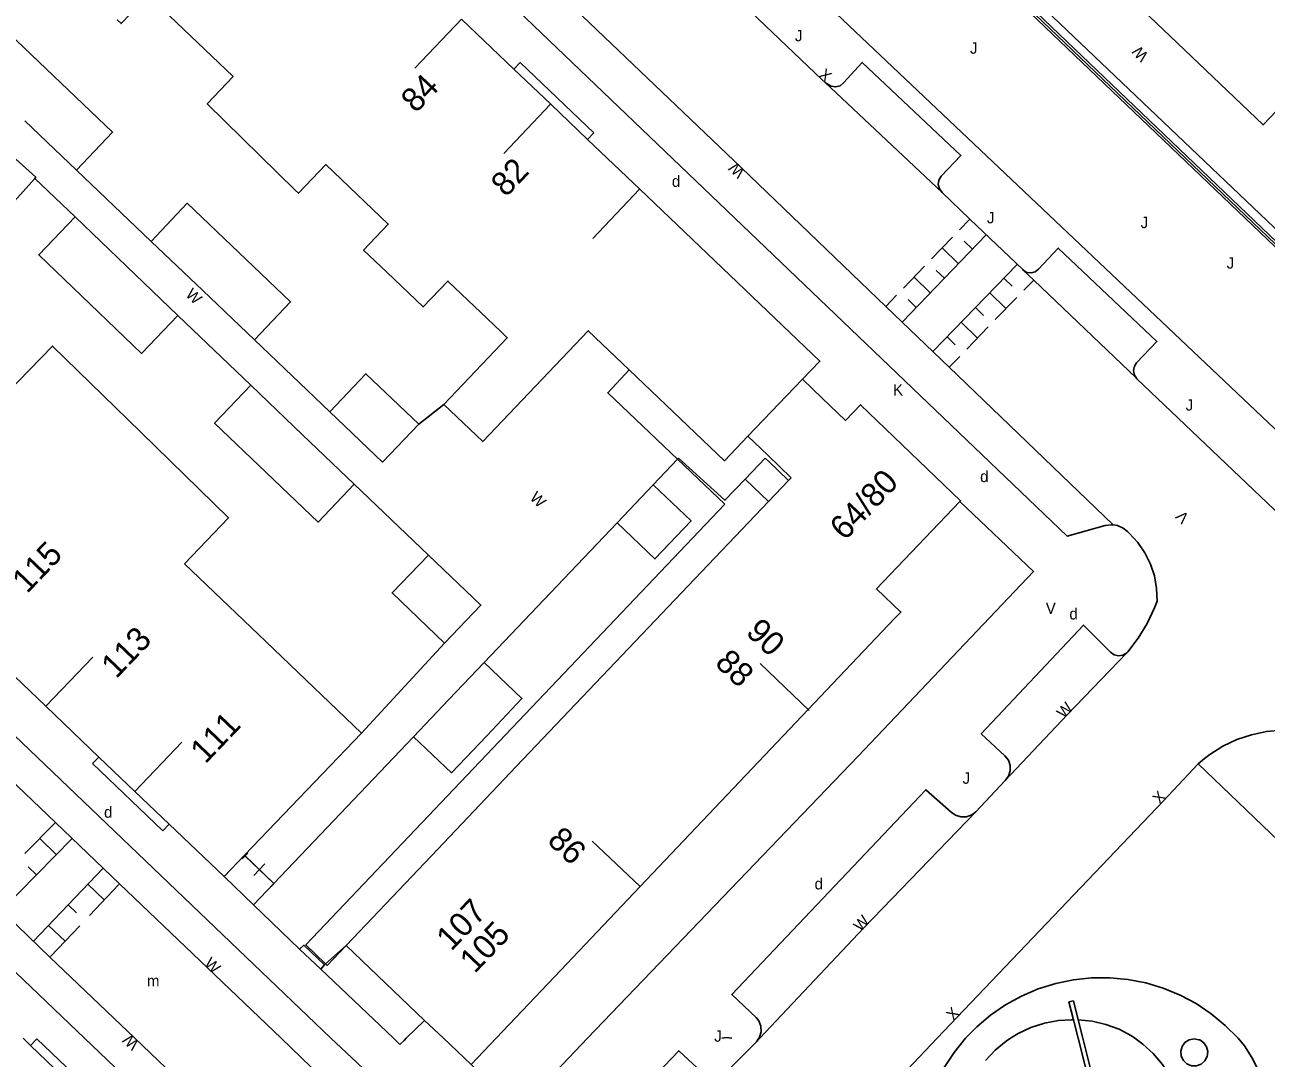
# Model space of a CAD drawing. Extents: x 134999 to 136502, y 457398 to 459002.
# Drawn here: x 135109.1 to 135163.9, y 458199.1 to 458244.8 of the extents above; entities that cross this region are included whole.
import ezdxf

# ---------------------------------------------------------------- set-up
doc = ezdxf.new("R2010")
doc.units = 0
for name, color, linetype in [('RI_DGTB_15', 7, 'Continuous'), ('RI_DGTB_2', 7, 'Continuous'), ('RI_DGTB_23', 7, 'Continuous'), ('RI_DGTB_29', 7, 'Continuous'), ('RI_DGTB_30', 7, 'Continuous'), ('RI_DGTB_31', 7, 'Continuous'), ('RI_DGTB_35', 7, 'Continuous'), ('RI_DGTB_36', 7, 'Continuous'), ('RI_DGTB_4', 7, 'Continuous'), ('RI_DGTB_43', 7, 'Continuous'), ('RI_DGTB_48', 7, 'Continuous'), ('RI_DGTB_49', 7, 'Continuous'), ('RI_DGTB_5', 7, 'Continuous'), ('RI_DGTB_53', 7, 'Continuous'), ('RI_DGTB_54', 7, 'Continuous'), ('RI_DGTB_6', 7, 'Continuous'), ('RI_DGTB_7', 7, 'Continuous')]:
    doc.layers.add(name, color=color, linetype=linetype)

msp = doc.modelspace()

# ---------------------------------------------------------------- linework, layer by layer
at = {"layer": 'RI_DGTB_15'}
for p, q in [((135128.354, 458245.007), (135126.282, 458242.838)), ((135132.287, 458241.251), (135130.215, 458239.082)), ((135136.22, 458237.495), (135134.148, 458235.326)), ((135109.987, 458214.664), (135112.06, 458216.834)), ((135143.712, 458214.479), (135141.538, 458216.546)), ((135113.923, 458210.902), (135115.996, 458213.072)), ((135136.24, 458206.699), (135134.125, 458208.71))]:
    msp.add_line(p, q, dxfattribs=at)
at = {"layer": 'RI_DGTB_2'}
for p, q in [((135141.002, 458226.588), (135143.419, 458229.105)), ((135141.002, 458226.588), (135141.88, 458225.746)), ((135141.761, 458225.622), (135140.879, 458224.696)), ((135141.921, 458225.47), (135141.761, 458225.622)), ((135141.88, 458225.746), (135142.915, 458224.758)), ((135142.799, 458224.636), (135141.921, 458225.47)), ((135140.879, 458224.696), (135141.916, 458223.71)), ((135141.916, 458223.71), (135142.799, 458224.636)), ((135142.915, 458224.758), (135142.799, 458224.636)), ((135138.069, 458219.669), (135141.916, 458223.71)), ((135130.767, 458211.998), (135138.069, 458219.669)), ((135143.67, 458214.518), (135147.485, 458218.533)), ((135120.053, 458217.191), (135123.933, 458213.481)), ((135136.24, 458206.699), (135143.67, 458214.518)), ((135123.933, 458213.481), (135118.761, 458208.082)), ((135127.02, 458208.061), (135130.767, 458211.998)), ((135127.02, 458208.061), (135123.249, 458204.1)), ((135132.458, 458202.719), (135136.24, 458206.699)), ((135123.249, 458204.1), (135126.721, 458200.791)), ((135129.874, 458200), (135132.458, 458202.719)), ((135126.721, 458200.791), (135127.551, 458200))]:
    msp.add_line(p, q, dxfattribs=at)
for points in [[(135118.27, 458242.477), (135114.507, 458246.065), (135113.312, 458244.813), (135113.141, 458244.981)], [(135130.662, 458242.806), (135128.355, 458245.008)], [(135120.999, 458237.461), (135117.117, 458241.268), (135118.27, 458242.477)], [(135132.289, 458241.253), (135130.662, 458242.806)], [(135133.916, 458239.699), (135132.289, 458241.253)], [(135136.222, 458237.497), (135133.916, 458239.699)], [(135125.054, 458233.829), (135124.022, 458234.813), (135125.112, 458235.956), (135122.352, 458238.584), (135121.146, 458237.317), (135120.999, 458237.461)], [(135136.222, 458237.497), (135144.18, 458229.898), (135143.419, 458229.105)], [(135125.054, 458233.829), (135126.656, 458232.301), (135127.746, 458233.444), (135130.092, 458231.207)], [(135135.763, 458229.517), (135133.951, 458231.245), (135129.286, 458226.351), (135127.564, 458227.993)], [(135127.564, 458227.993), (135130.373, 458230.939), (135130.092, 458231.207)], [(135141.002, 458226.588), (135139.966, 458225.509), (135135.763, 458229.517)], [(135143.419, 458229.105), (135144.285, 458228.274)], [(135144.285, 458228.274), (135145.316, 458227.285)], [(135150.36, 458223.704), (135150.394, 458223.74), (135145.976, 458227.976), (135145.316, 458227.285)], [(135150.36, 458223.704), (135146.68, 458219.846), (135147.759, 458218.821), (135147.485, 458218.533)], [(135119.705, 458217.524), (135120.053, 458217.191)], [(135107.556, 458216.984), (135109.986, 458214.663)], [(135109.986, 458214.663), (135112.33, 458212.422)], [(135112.33, 458212.422), (135113.922, 458210.901)], [(135115.439, 458209.452), (135113.922, 458210.901)], [(135118.761, 458208.082), (135117.859, 458207.14), (135115.439, 458209.452)], [(135108.98, 458200), (135109.31, 458199.685)], [(135109.31, 458199.685), (135110.741, 458198.316)]]:
    msp.add_lwpolyline(points, dxfattribs=at)
at = {"layer": 'RI_DGTB_23'}
msp.add_line((135119.164, 458205.893), (135117.859, 458207.14), dxfattribs=at)
at = {"layer": 'RI_DGTB_31'}
for p, q in [((135150.355, 458235.707), (135150.811, 458236.181)), ((135147.813, 458231.629), (135151.533, 458235.489)), ((135149.115, 458234.421), (135150.045, 458235.386)), ((135150.3, 458234.209), (135149.58, 458234.903)), ((135150.92, 458234.853), (135150.56, 458235.2)), ((135147.875, 458233.134), (135148.805, 458234.099)), ((135152.904, 458234.176), (135149.171, 458230.325)), ((135149.68, 458233.566), (135149.32, 458233.913)), ((135149.06, 458232.923), (135148.34, 458233.617)), ((135152.314, 458233.568), (135152.673, 458233.22)), ((135153.627, 458233.486), (135153.189, 458233.034)), ((135147.092, 458232.321), (135147.565, 458232.812)), ((135148.44, 458232.279), (135148.08, 458232.626)), ((135151.685, 458232.919), (135152.403, 458232.223)), ((135152.875, 458232.71), (135151.932, 458231.737)), ((135151.057, 458232.271), (135151.416, 458231.923)), ((135150.429, 458231.623), (135151.147, 458230.927)), ((135149.8, 458230.974), (135150.159, 458230.626)), ((135151.618, 458231.413), (135150.675, 458230.44)), ((135150.361, 458230.116), (135149.892, 458229.632)), ((135109.066, 458208.155), (135110.413, 458209.524)), ((135108.024, 458205.639), (135111.151, 458208.818)), ((135110.455, 458208.11), (135109.727, 458208.826)), ((135109.574, 458207.215), (135109.21, 458207.573)), ((135112.514, 458207.516), (135109.438, 458204.286)), ((135111.838, 458206.805), (135112.568, 458206.11)), ((135113.217, 458206.792), (135111.918, 458205.428)), ((135110.972, 458205.896), (135111.337, 458205.548)), ((135110.107, 458204.987), (135110.836, 458204.292)), ((135111.486, 458204.974), (135110.187, 458203.61))]:
    msp.add_line(p, q, dxfattribs=at)
for points in [[(135140.291, 458200), (135140.045, 458200.032), (135139.85, 458200)], [(135160.925, 458199.94), (135160.709, 458199.977), (135160.496, 458199.933), (135160.311, 458199.817), (135160.181, 458199.642), (135160.122, 458199.432), (135160.142, 458199.215), (135160.238, 458199.019), (135160.398, 458198.871), (135160.6, 458198.789), (135160.818, 458198.786), (135161.023, 458198.86), (135161.188, 458199.003), (135161.291, 458199.196), (135161.318, 458199.412), (135161.265, 458199.624), (135161.141, 458199.803), (135160.961, 458199.926), (135160.925, 458199.94)]]:
    msp.add_lwpolyline(points, dxfattribs=at)
at = {"layer": 'RI_DGTB_4'}
for p in [(135127.551, 458200), (135129.874, 458200)]:
    msp.add_line(p, (135128.77, 458198.839), dxfattribs=at)
at = {"layer": 'RI_DGTB_48'}
msp.add_line((135122.13, 458203.06), (135121.2, 458203.93), dxfattribs=at)
msp.add_lwpolyline([(135122.3, 458203.238), (135121.38, 458204.11), (135121.2, 458203.93)], dxfattribs=at)
at = {"layer": 'RI_DGTB_49'}
for p, q in [((135155.59, 458200), (135155.383, 458200.816)), ((135155.591, 458200.82), (135155.799, 458200))]:
    msp.add_line(p, q, dxfattribs=at)
for points in [[(135155.383, 458200.816), (135155.181, 458201.611), (135155.381, 458201.651), (135155.591, 458200.82)], [(135155.59, 458200), (135156.091, 458198.021), (135156.291, 458198.061), (135155.799, 458200)]]:
    msp.add_lwpolyline(points, dxfattribs=at)
at = {"layer": 'RI_DGTB_5'}
for points in [[(135108.246, 458228.478), (135110.283, 458230.568), (135114.181, 458226.768)], [(135114.181, 458226.768), (135118.061, 458222.986), (135116.117, 458220.953)], [(135116.117, 458220.953), (135119.705, 458217.524)]]:
    msp.add_lwpolyline(points, dxfattribs=at)
at = {"layer": 'RI_DGTB_53'}
for p, q in [((135168.967, 458231.294), (135111.083, 458286.547)), ((135149.59, 458237.35), (135144.419, 458242.216)), ((135153.166, 458233.925), (135153.14, 458233.95)), ((135157.743, 458217.028), (135157.783, 458217.069)), ((135160.898, 458212.117), (135161.168, 458212.352)), ((135173.416, 458200.096), (135160.898, 458212.117)), ((135151.068, 458209.997), (135152.369, 458211.386)), ((135118.905, 458208.182), (135118.661, 458207.926)), ((135120.06, 458206.834), (135118.761, 458208.082)), ((135120.06, 458206.834), (135118.783, 458208.054)), ((135119.665, 458207.699), (135119.178, 458207.189)), ((135120.182, 458206.962), (135119.938, 458206.706)), ((135121.2, 458203.93), (135119.164, 458205.893)), ((135140.039, 458198.498), (135141.379, 458199.842)), ((135141.379, 458199.842), (135141.528, 458200)), ((135141.379, 458199.842), (135141.486, 458200))]:
    msp.add_line(p, q, dxfattribs=at)
for points in [[(135168.967, 458231.294), (135169.05, 458231.37), (135170.99, 458229.48), (135166.48, 458224.84), (135138.27, 458251.55), (135105.95, 458282.25), (135110.62, 458287.15), (135111.15, 458286.61), (135111.083, 458286.547)], [(135168.536, 458230.901), (135142.34, 458255.93), (135110.64, 458286.131)], [(135168.609, 458230.968), (135142.41, 458256), (135110.712, 458286.199)], [(135168.682, 458231.035), (135142.48, 458256.07), (135110.784, 458286.267)], [(135159.96, 458243.96), (135163.76, 458240.34), (135164.04, 458240.64), (135180.18, 458257.54), (135160.97, 458275.81), (135158.65, 458273.37), (135144.6, 458258.62), (135150.28, 458253.19), (135159.96, 458243.96)], [(135157.138, 458222.673), (135157.062, 458222.683), (135156.79, 458222.64), (135155.11, 458222.17), (135129.82, 458246.37), (135111.04, 458264.33), (135111.39, 458265.78), (135111.404, 458265.948), (135111.367, 458266.242), (135111.253, 458266.516), (135111.07, 458266.75)], [(135117.785, 458260.333), (135124.14, 458254.26), (135140.71, 458238.45), (135147.092, 458232.321)], [(135144.419, 458242.216), (135144.28, 458242.33), (135140.52, 458245.93)], [(135144.419, 458242.216), (135144.506, 458242.145), (135144.678, 458242.043), (135144.877, 458242.016), (135145.071, 458242.067), (135145.23, 458242.19), (135146.05, 458243.1), (135150.41, 458238.98), (135149.536, 458238.075), (135149.436, 458237.901), (135149.411, 458237.701), (135149.465, 458237.508), (135149.59, 458237.35)], [(135149.59, 458237.35), (135150.811, 458236.181)], [(135150.811, 458236.181), (135153.14, 458233.95)], [(135158.171, 458229.148), (135158.077, 458229.287), (135158.037, 458229.485), (135158.076, 458229.682), (135158.17, 458229.83), (135159.07, 458230.77), (135154.71, 458234.9), (135153.84, 458233.97), (135153.693, 458233.849), (135153.509, 458233.798), (135153.321, 458233.827), (135153.166, 458233.925)], [(135153.166, 458233.925), (135153.16, 458233.929), (135153.14, 458233.95)], [(135153.627, 458233.485), (135153.166, 458233.925)], [(135158.171, 458229.148), (135153.627, 458233.485)], [(135147.092, 458232.321), (135149.892, 458229.632)], [(135149.892, 458229.632), (135157.138, 458222.673)], [(135165.87, 458221.84), (135165.17, 458222.49), (135158.19, 458229.12), (135158.171, 458229.148)], [(135122.584, 458200), (135092.54, 458228.72), (135090.93, 458228.2), (135090.892, 458228.182)], [(135133.91, 458200), (135145.871, 458212.457), (135153.62, 458220.617), (135150.36, 458223.704)], [(135157.783, 458217.069), (135158.243, 458217.673), (135158.637, 458218.322), (135158.96, 458219.008), (135159.076, 458219.312), (135159.059, 458219.869), (135158.963, 458220.417), (135158.789, 458220.946), (135158.541, 458221.445), (135158.224, 458221.903), (135157.845, 458222.311), (135157.77, 458222.38), (135157.587, 458222.533), (135157.335, 458222.646), (135157.138, 458222.673)], [(135111.694, 458200), (135093.85, 458217.05), (135094.1, 458218.2), (135094.164, 458218.431), (135094.155, 458218.681), (135094.067, 458218.915), (135093.91, 458219.11)], [(135157.021, 458217.059), (135155.823, 458218.25), (135151.31, 458213.442), (135152.357, 458212.471), (135152.509, 458212.279), (135152.589, 458212.05), (135152.591, 458211.808), (135152.515, 458211.578), (135152.369, 458211.386)], [(135152.369, 458211.386), (135155.113, 458214.29), (135157.743, 458217.028)], [(135157.021, 458217.059), (135157.177, 458216.942), (135157.372, 458216.893), (135157.571, 458216.923), (135157.743, 458217.028)], [(135168.857, 458211.882), (135168.355, 458212.337), (135167.803, 458212.73), (135167.209, 458213.056), (135166.581, 458213.309), (135165.927, 458213.486), (135165.257, 458213.586), (135164.58, 458213.605), (135163.905, 458213.545), (135163.242, 458213.406), (135162.6, 458213.189), (135161.988, 458212.899), (135161.415, 458212.538), (135161.168, 458212.352)], [(135160.898, 458212.117), (135159.367, 458210.487), (135150.249, 458200.933), (135149.364, 458200)], [(135149.977, 458209.994), (135148.867, 458210.978), (135140.29, 458201.939), (135141.366, 458200.913), (135141.479, 458200.766), (135141.57, 458200.535), (135141.583, 458200.287), (135141.517, 458200.047), (135141.486, 458200)], [(135141.528, 458200), (135146.13, 458204.881), (135151.068, 458209.997)], [(135149.977, 458209.994), (135150.167, 458209.856), (135150.404, 458209.781), (135150.653, 458209.784), (135150.889, 458209.865), (135151.068, 458209.997)], [(135107.286, 458206.345), (135110.167, 458203.589)], [(135110.167, 458203.589), (135113.918, 458200)], [(135162.653, 458200), (135162.087, 458200.571), (135161.467, 458201.083), (135160.8, 458201.531), (135160.091, 458201.91), (135159.348, 458202.217), (135158.578, 458202.449), (135157.789, 458202.603), (135156.989, 458202.678), (135156.185, 458202.673), (135155.385, 458202.589), (135154.598, 458202.425), (135153.831, 458202.184), (135153.092, 458201.868), (135152.388, 458201.48), (135151.726, 458201.024), (135151.112, 458200.505), (135150.618, 458200)], [(135155.383, 458200.816), (135155.295, 458200.817), (135154.722, 458200.783), (135154.105, 458200.669), (135153.507, 458200.478), (135152.939, 458200.213), (135152.603, 458200)], [(135158.098, 458200), (135157.947, 458200.107), (135157.397, 458200.398), (135156.815, 458200.616), (135156.21, 458200.758), (135155.591, 458200.82)], [(135111.694, 458200), (135122.84, 458189.35), (135123.95, 458189.63), (135124.2, 458189.701), (135124.459, 458189.692), (135124.704, 458189.606), (135124.873, 458189.487)], [(135113.918, 458200), (135124.31, 458190.05), (135124.873, 458189.487)], [(135128.944, 458193.544), (135129.146, 458193.746), (135123.729, 458198.939), (135122.584, 458200)], [(135133.91, 458200), (135130.895, 458196.825), (135128.77, 458198.839)], [(135149.364, 458200), (135141.663, 458191.884), (135138.998, 458189.079)], [(135149.669, 458198.704), (135150.111, 458199.376), (135150.618, 458200)], [(135152.603, 458200), (135152.409, 458199.877), (135151.926, 458199.477), (135151.498, 458199.018)], [(135158.098, 458200), (135158.454, 458199.748), (135158.912, 458199.327), (135159.311, 458198.851), (135159.646, 458198.327), (135159.911, 458197.765), (135160.102, 458197.173), (135160.215, 458196.562), (135160.249, 458195.941), (135160.228, 458195.53)], [(135162.653, 458200), (135162.944, 458199.663), (135163.265, 458199.15), (135163.632, 458198.431)], [(135134.65, 458192.783), (135134.76, 458192.945), (135134.797, 458193.137), (135134.755, 458193.329), (135134.641, 458193.488), (135134.613, 458193.513), (135133.396, 458194.69), (135137.945, 458199.448), (135138.968, 458198.501), (135139.124, 458198.337), (135139.327, 458198.238), (135139.551, 458198.214), (135139.77, 458198.27), (135139.927, 458198.378)]]:
    msp.add_lwpolyline(points, dxfattribs=at)
at = {"layer": 'RI_DGTB_54'}
for p, q in [((135114.633, 458235.196), (135111.34, 458238.335)), ((135115.824, 458231.925), (135119.047, 458228.843)), ((135122.528, 458227.669), (135119.199, 458230.843)), ((135127.564, 458227.993), (135126.46, 458227.125)), ((135126.889, 458221.343), (135123.614, 458224.474)), ((135135.22, 458222.765), (135129.346, 458216.593)), ((135123.933, 458213.481), (135127.604, 458217.449)), ((135126.231, 458213.318), (135120.06, 458206.834)), ((135120.06, 458206.834), (135119.164, 458205.893)), ((135120.378, 458200), (135128.081, 458192.638))]:
    msp.add_line(p, q, dxfattribs=at)
for points in [[(135111.278, 458236.272), (135109.496, 458237.976)], [(135110.413, 458209.524), (135090.892, 458228.182)], [(135137.894, 458225.577), (135136.819, 458224.446)], [(135140.879, 458224.696), (135139.99, 458223.76), (135137.934, 458225.619), (135137.894, 458225.577)], [(135113.243, 458206.819), (135110.413, 458209.524)], [(135120.378, 458200), (135113.243, 458206.819)]]:
    msp.add_lwpolyline(points, dxfattribs=at)
at = {"layer": 'RI_DGTB_6'}
for p, q in [((135136.819, 458224.446), (135135.22, 458222.765)), ((135122.13, 458203.06), (135122.3, 458203.238)), ((135125.346, 458200), (135122.13, 458203.06)), ((135126.721, 458200.791), (135125.908, 458200)), ((135125.63, 458199.73), (135125.346, 458200)), ((135125.813, 458199.908), (135125.63, 458199.73)), ((135125.908, 458200), (135125.813, 458199.908))]:
    msp.add_line(p, q, dxfattribs=at)
for points in [[(135110.652, 458242.194), (135108.363, 458244.376), (135106.764, 458242.696)], [(135111.34, 458238.335), (135112.939, 458240.015), (135110.652, 458242.194)], [(135111.34, 458238.335), (135109.052, 458240.516)], [(135107.932, 458239.473), (135109.542, 458238.027), (135109.496, 458237.976)], [(135109.496, 458237.976), (135107.946, 458236.249), (135106.329, 458237.795)], [(135118.517, 458234.698), (135116.234, 458236.875), (135114.633, 458235.196)], [(135111.947, 458232.422), (135109.674, 458234.595), (135111.278, 458236.272)], [(135113.551, 458234.099), (135111.278, 458236.272)], [(135116.916, 458233.019), (135114.633, 458235.196)], [(135119.199, 458230.843), (135120.8, 458232.522), (135118.517, 458234.698)], [(135115.824, 458231.925), (135113.551, 458234.099)], [(135119.199, 458230.843), (135116.916, 458233.019)], [(135115.824, 458231.925), (135114.22, 458230.248), (135111.947, 458232.422)], [(135126.46, 458227.125), (135124.129, 458229.348), (135122.528, 458227.669)], [(135119.727, 458224.982), (135117.443, 458227.167), (135119.047, 458228.843)], [(135121.331, 458226.658), (135119.047, 458228.843)], [(135122.528, 458227.669), (135124.859, 458225.446), (135126.46, 458227.125)], [(135123.614, 458224.474), (135121.331, 458226.658)], [(135123.614, 458224.474), (135122.011, 458222.797), (135119.727, 458224.982)], [(135136.819, 458224.446), (135138.492, 458222.854), (135136.893, 458221.173), (135135.22, 458222.765)], [(135127.604, 458217.449), (135125.286, 458219.666), (135126.889, 458221.343)], [(135126.889, 458221.343), (135129.208, 458219.125), (135127.604, 458217.449)], [(135129.346, 458216.593), (135127.789, 458214.956)], [(135129.346, 458216.593), (135131.019, 458215), (135129.462, 458213.363)], [(135127.789, 458214.956), (135126.231, 458213.318)], [(135129.462, 458213.363), (135127.904, 458211.725), (135126.231, 458213.318)], [(135122.349, 458203.283), (135123.249, 458204.1)], [(135122.3, 458203.238), (135122.349, 458203.283)]]:
    msp.add_lwpolyline(points, dxfattribs=at)
at = {"layer": 'RI_DGTB_7'}
for p, q in [((135130.936, 458243.093), (135134.191, 458239.987)), ((135112.052, 458212.131), (135115.161, 458209.161)), ((135115.439, 458209.452), (135115.161, 458209.161)), ((135109.594, 458199.981), (135109.31, 458199.685))]:
    msp.add_line(p, q, dxfattribs=at)
for points in [[(135130.936, 458243.093), (135130.662, 458242.806)], [(135134.191, 458239.987), (135133.916, 458239.699)], [(135135.763, 458229.517), (135134.808, 458228.512), (135137.894, 458225.577)], [(135137.894, 458225.577), (135139.99, 458223.584)], [(135139.99, 458223.584), (135121.47, 458204.124), (135122.349, 458203.283)], [(135112.33, 458212.422), (135112.052, 458212.131)], [(135122.349, 458203.283), (135122.413, 458203.222), (135123.249, 458204.1)], [(135112.526, 458196.609), (135112.81, 458196.906), (135109.594, 458199.981)]]:
    msp.add_lwpolyline(points, dxfattribs=at)

# ---------------------------------------------------------------- texts
at = {"layer": 'RI_DGTB_29'}
for p in [(135137.643, 458237.601), (135151.26, 458224.563), (135155.205, 458218.498), (135143.947, 458206.575)]:
    msp.add_text('d', height=0.5, dxfattribs=at).set_placement(p)
msp.add_text('d', height=0.5, rotation=359.9997, dxfattribs=at).set_placement((135112.56, 458209.74))
at = {"layer": 'RI_DGTB_30'}
for s, height, rotation, p in [('W', 0.5, 133.8296, (135158.728, 458243.419)), ('X', 0.5, 318.4758, (135144.093, 458242.496)), ('W', 0.5, 136.2498, (135140.907, 458238.295)), ('W', 0.499, 315.372, (135116.129, 458232.814)), ('W', 0.499, 315.372, (135131.332, 458223.835)), ('V', 0.5, 134.3247, (135160.53, 458223.031)), ('W', 0.5, 46.6214, (135154.961, 458214.09)), ('X', 0.5, 46.8073, (135159.196, 458210.305)), ('W', 0.5, 46.6867, (135145.978, 458204.682)), ('W', 0.5, 316.3526, (135116.949, 458203.253)), ('X', 0.5, 46.3349, (135150.076, 458200.752)), ('W', 0.5, 136.255, (135114.141, 458199.787))]:
    msp.add_text(s, height=height, rotation=rotation, dxfattribs=at).set_placement(p)
for s, p in [('K', (135147.412, 458228.387)), ('V', (135154.16, 458218.745))]:
    msp.add_text(s, height=0.5, dxfattribs=at).set_placement(p)
at = {"layer": 'RI_DGTB_31'}
for p in [(135143.08, 458244.03), (135150.81, 458243.48), (135151.56, 458235.99), (135158.35, 458235.78), (135162.15, 458233.99), (135160.34, 458227.72)]:
    msp.add_text('J', height=0.5, rotation=359.9997, dxfattribs=at).set_placement(p)
for p in [(135150.481, 458211.239), (135139.512, 458199.85)]:
    msp.add_text('J', height=0.5, dxfattribs=at).set_placement(p)
at = {"layer": 'RI_DGTB_35'}
for s, rotation, p in [('82', 46.3099, (135130.312, 458237.111)), ('64/80', 46.4562, (135145.285, 458221.942)), ('90', 316.4562, (135140.865, 458217.878)), ('111', 46.3099, (135117.033, 458212.087)), ('86', 316.4646, (135132.09, 458208.673)), ('105', 46.3099, (135128.935, 458202.833))]:
    msp.add_text(s, height=1.054, rotation=rotation, dxfattribs=at).set_placement(p)
at = {"layer": 'RI_DGTB_36'}
for s, rotation, p in [('84', 46.3099, (135126.337, 458240.825)), ('115', 46.3099, (135109.16, 458219.61)), ('113', 46.3099, (135113.097, 458215.849)), ('88', 316.4646, (135139.497, 458216.514)), ('107', 46.3099, (135127.898, 458203.818))]:
    msp.add_text(s, height=1.054, rotation=rotation, dxfattribs=at).set_placement(p)
at = {"layer": 'RI_DGTB_43'}
msp.add_text('m', height=0.499, rotation=359.9754, dxfattribs=at).set_placement((135114.452, 458202.29))

doc.saveas('drawing.dxf')
